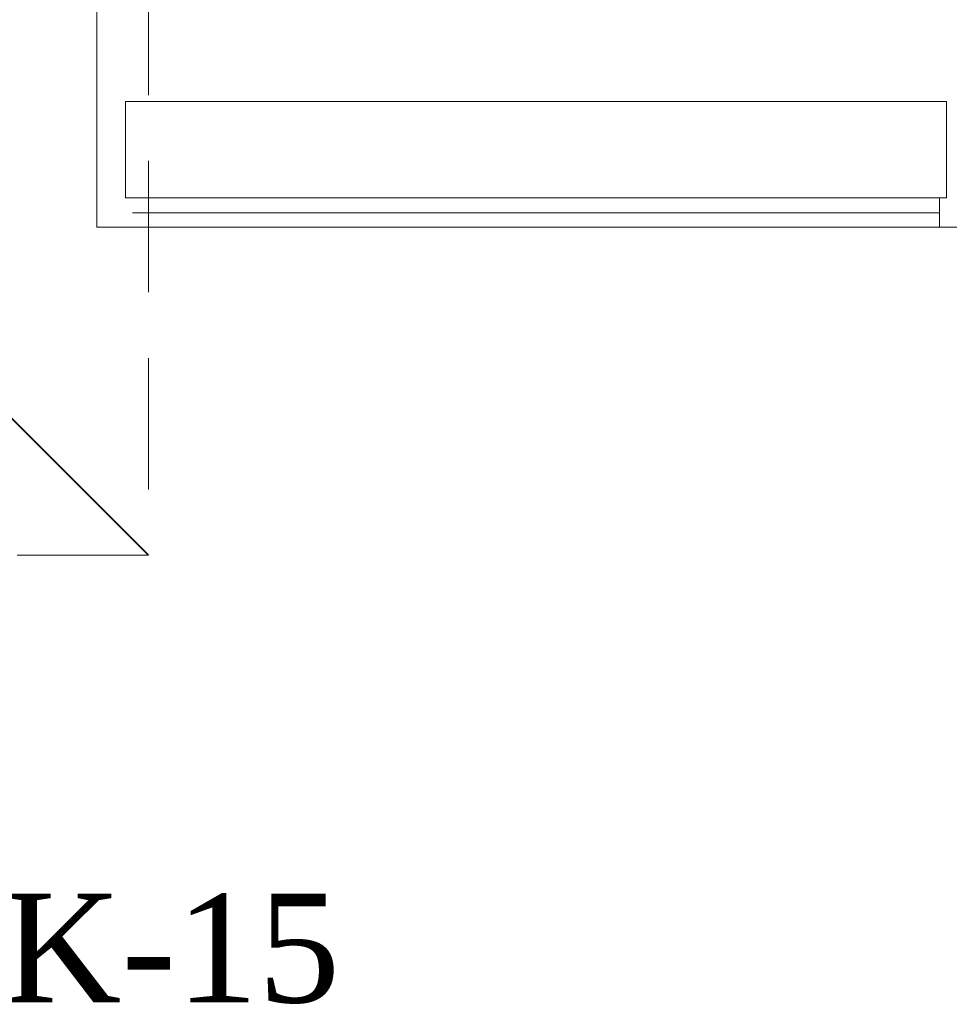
# Model space of a CAD drawing. Extents: x 3940905 to 4145695, y 925352 to 1109797.
# Tile 367 of 656: x 3983796 to 3984327, y 1100898 to 1101460. Entities that reach past the tile are written whole.
import ezdxf

# ---------------------------------------------------------------- set-up
doc = ezdxf.new("R2010")
doc.units = 0
doc.header["$LTSCALE"] = 750
doc.header["$MEASUREMENT"] = 0
doc.linetypes.add('DASHED', pattern=[0.75, 0.5, -0.25])
doc.layers.get('0').update_dxf_attribs({"linetype": 'CONTINUOUS', "lineweight": 0})
doc.layers.add('CKD Equipments', color=252, linetype='CONTINUOUS', lineweight=0)
doc.layers.add('PDF_A - TEXT', color=7, linetype='CONTINUOUS')
doc.styles.add('CKD_Dimension Text', font='BOOKOS.TTF')

# ---------------------------------------------------------------- blocks, each defined once
blk = doc.blocks.new('4')
at = {"color": 1, "linetype": 'DASHED', "ltscale": 0.2, "const_width": 1}
blk.add_lwpolyline([(4050788.81, 1046868.24), (4049888.81, 1047768.24)], dxfattribs=at)
at = {"color": 1, "linetype": 'DASHED', "ltscale": 0.2}
blk.add_lwpolyline([(4049888.81, 1047768.24), (4050788.81, 1047768.24), (4050788.81, 1046868.24), (4049888.81, 1046868.24)], close=True, dxfattribs=at)

msp = doc.modelspace()

# ---------------------------------------------------------------- linework, layer by layer
at = {"layer": 'CKD Equipments', "color": 252, "true_color": 0x989898}
for p, q in [((3983840.45, 1101341.58), (3983840.45, 1102041.71)), ((3985640.63, 1101341.58), (3983840.45, 1101341.58))]:
    msp.add_line(p, q, dxfattribs=at)
at = {"layer": 'CKD Equipments', "color": 8, "true_color": 0x808080}
for p, q in [((3984325.35, 1101413.33), (3983856.73, 1101413.33)), ((3983856.73, 1101413.33), (3983856.73, 1101358.37)), ((3984325.35, 1101358.37), (3984325.35, 1101413.33)), ((3983856.73, 1101358.37), (3984325.35, 1101358.37)), ((3984321.28, 1101341.58), (3984321.28, 1101358.37)), ((3983860.8, 1101349.72), (3984321.28, 1101349.72)), ((3983860.8, 1101341.58), (3984321.28, 1101341.58))]:
    msp.add_line(p, q, dxfattribs=at)

# ---------------------------------------------------------------- block references
msp.add_blockref('4', (-66918.91, 54286.19))

# ---------------------------------------------------------------- texts
at = {"layer": 'PDF_A - TEXT', "insert": (3983703.65, 1100961.15), "char_height": 61.963, "width": 357.9408, "attachment_point": 1, "style": 'CKD_Dimension Text'}
msp.add_mtext('MK-15', dxfattribs=at)

doc.saveas('drawing.dxf')
